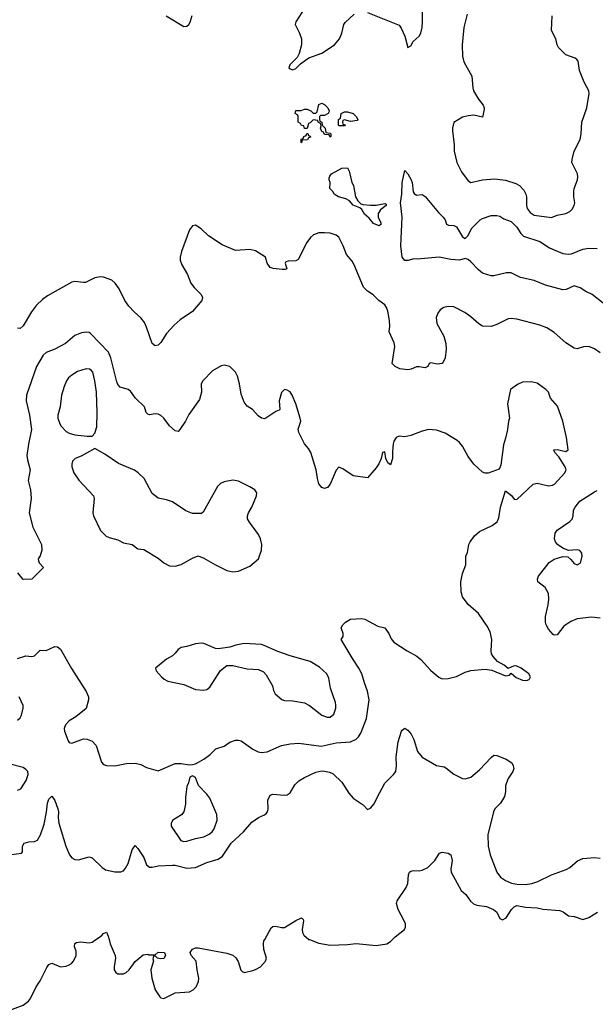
# Model space of a CAD drawing. Header units: inches. Extents: x 2001573 to 2220545, y 644482 to 846830.
# Tile 705 of 755: x 2173786 to 2177796, y 789549 to 796404. Entities that reach past the tile are written whole.
import ezdxf

# ---------------------------------------------------------------- set-up
doc = ezdxf.new("R2010")
doc.units = ezdxf.units.IN
doc.header["$MEASUREMENT"] = 0
doc.layers.add('C1778', color=7, linetype='Continuous')
doc.layers.add('C1779', color=7, linetype='Continuous')

msp = doc.modelspace()

# ---------------------------------------------------------------- linework, layer by layer
at = {"layer": 'C1778', "color": 5, "elevation": 320}
for points in [[(2173650, 789482), (2173810, 789542), (2173847, 789570), (2173862, 789590), (2173900.7, 789670), (2173928.4, 789711.6), (2173974.7, 789805.3), (2173990, 789826.8), (2174010, 789834.8), (2174070.7, 789810.7), (2174110, 789814), (2174130, 789822.8), (2174146.8, 789833.2), (2174161.2, 789850), (2174179.3, 789890), (2174180.2, 789920.2), (2174169, 789950), (2174170, 789972), (2174181.2, 789978.8), (2174210, 789984), (2174270, 789977.3), (2174290, 789982.8), (2174316.6, 790000)], [(2174409.5, 790000), (2174417.3, 789970), (2174450.4, 789890), (2174452.7, 789870), (2174443.8, 789810), (2174445.5, 789790), (2174454.8, 789770), (2174470, 789761.6), (2174510, 789761.6), (2174529, 789770), (2174549.2, 789790), (2174590, 789846), (2174645.6, 789894.4), (2174678, 789898), (2174686, 789894), (2174730, 789894), (2174750, 789911.3), (2174794, 789910), (2174802, 789890), (2174790, 789869), (2174764.7, 789864.7), (2174746, 789870), (2174730, 789886), (2174718, 789882), (2174714, 789866), (2174718, 789850), (2174700.5, 789790), (2174705.7, 789730), (2174730.3, 789650), (2174762, 789602), (2174770, 789594.4), (2174790, 789588.4), (2174870, 789629), (2174970, 789636.9), (2174995.6, 789650), (2175015.4, 789670), (2175032.9, 789707.1), (2175035.1, 789730), (2175022, 789790), (2175015.6, 789850), (2174980.9, 789890), (2174972.7, 789910), (2174990, 789934), (2175010, 789942), (2175030, 789943), (2175230, 789905.5), (2175270.4, 789890.3), (2175292.7, 789872.7), (2175307.9, 789847.9), (2175327.1, 789787.1), (2175336.9, 789776.9), (2175351.3, 789771.3), (2175410, 789784.9), (2175430, 789790.8), (2175464, 789810), (2175499.3, 789850), (2175506, 789870), (2175487, 789930), (2175483.6, 789970), (2175487.6, 789990), (2175493, 790000)], [(2175804.5, 790000), (2175870, 789973.8), (2175950, 789961.8), (2176070, 789965.2), (2176130, 789972.9), (2176270, 789959.6), (2176342.7, 789970), (2176370, 789987.4), (2176382.2, 790000)]]:
    msp.add_lwpolyline(points, dxfattribs=at)
at = {"layer": 'C1779', "color": 5}
for points, elevation in [([(2175773.3, 796486.7), (2175710.4, 796390), (2175706, 796370), (2175736.4, 796310), (2175748.6, 796270), (2175748.6, 796230), (2175733, 796170), (2175718.3, 796141.7), (2175668.4, 796090), (2175662, 796070), (2175670, 796061.3), (2175690, 796055.3), (2175710, 796064.4), (2175742, 796098), (2175776.6, 796123.4), (2175801.6, 796138.4), (2175890, 796171.2), (2175979.7, 796230), (2176013.5, 796270), (2176029.7, 796310), (2176043.5, 796370), (2176054.5, 796385.5), (2176117.3, 796442.7)], 340), ([(2176210, 796453.8), (2176430, 796365.3), (2176444.7, 796344.7), (2176470.3, 796290), (2176490, 796210.8), (2176510, 796222.8), (2176527, 796253), (2176569.4, 796290), (2176579.6, 796310), (2176589.7, 796350), (2176593, 796390), (2176592.3, 796490)], 340), ([(2176903.5, 796443.5), (2176879.3, 796350), (2176868.5, 796228.5), (2176870.5, 796150.5), (2176880.5, 796110), (2176936.3, 796010), (2176942, 795930), (2176947.3, 795910), (2176982.8, 795850), (2177014.8, 795810), (2177022.8, 795790), (2177022, 795778), (2177010, 795726), (2176950, 795739), (2176910, 795735.1), (2176870, 795726), (2176811, 795689), (2176800.7, 795650), (2176801.6, 795630), (2176812.1, 795532.1), (2176812, 795490), (2176830.5, 795410), (2176864.9, 795344.9), (2176910, 795282.4), (2176930, 795270.3), (2177011.3, 795288.7), (2177096.2, 795296.2), (2177170, 795285.9), (2177243.6, 795263.6), (2177267.2, 795250), (2177297.3, 795217.3), (2177312.9, 795190), (2177317.4, 795170), (2177316.8, 795110), (2177322.2, 795090), (2177341.7, 795061.7), (2177370, 795042.8), (2177490, 795026.7), (2177530, 795043.8), (2177590, 795055.5), (2177619, 795070), (2177635.9, 795084.1), (2177649.3, 795110), (2177652.7, 795130), (2177646.6, 795170), (2177646.6, 795210), (2177649.5, 795230), (2177671.8, 795290), (2177674, 795310), (2177671.6, 795331.6), (2177632.7, 795410), (2177635.1, 795430), (2177649.6, 795490), (2177689.6, 795570), (2177697.6, 795610), (2177702.9, 795690), (2177738, 795790), (2177754, 795890), (2177751.4, 795910), (2177719.6, 795970), (2177685.1, 796050), (2177676.2, 796116.2), (2177668.1, 796128.1), (2177655.5, 796135.5), (2177590, 796159.1), (2177538.9, 796210), (2177529.7, 796230), (2177521.6, 796270), (2177491.4, 796330), (2177495.3, 796430)], 340), ([(2174806, 796430), (2174930, 796356), (2174950, 796358.8), (2174964, 796370), (2174973.8, 796386.2), (2174987, 796433)], 340), ([(2177850, 794429.6), (2177775.3, 794490), (2177730, 794511.8), (2177690, 794537.6), (2177650, 794552.3), (2177594.2, 794525.8), (2177570, 794523.6), (2177450, 794555.1), (2177370, 794589.4), (2177275.3, 794610), (2177210, 794642.9), (2177177.1, 794642.9), (2177090, 794622), (2177070, 794622), (2177010, 794639.5), (2176982, 794662), (2176930, 794719), (2176910, 794735.3), (2176890, 794742), (2176850, 794729.2), (2176790, 794735.4), (2176708.9, 794751.1), (2176556, 794736), (2176530, 794739), (2176492, 794728), (2176470, 794727.8), (2176451.5, 794751.5), (2176442, 794830), (2176451.3, 795030), (2176439.1, 795130), (2176448.4, 795190), (2176449.9, 795270.1), (2176470, 795354.8), (2176490, 795331), (2176514, 795290), (2176520.5, 795270), (2176526.2, 795206.2), (2176533.2, 795193.2), (2176550, 795182.8), (2176590, 795187.7), (2176610, 795173.4), (2176703, 795063), (2176737.1, 795030), (2176750.4, 795010), (2176760.3, 794980.3), (2176772.8, 794972.8), (2176810, 794972), (2176830, 794961.6), (2176870, 794893.4), (2176890, 794882), (2176910, 794900.7), (2176934.5, 794950), (2176993.2, 795010), (2177010, 795020.5), (2177070, 795040.5), (2177110, 795042), (2177130, 795036.3), (2177158, 795018), (2177210, 795000.3), (2177250, 794959.6), (2177276.3, 794916.3), (2177296.4, 794896.4), (2177410, 794859.4), (2177476.3, 794816.3), (2177570, 794777), (2177607.8, 794772.2), (2177630, 794774.8), (2177710, 794807.6), (2177750, 794814.2), (2177810, 794810.2)], 320), ([(2177830, 794086), (2177790, 794113.3), (2177750, 794129.5), (2177712.8, 794127.2), (2177670, 794112.7), (2177650, 794117), (2177590, 794155.1), (2177510, 794226.3), (2177459.3, 794259.3), (2177410, 794277.4), (2177250, 794319.7), (2177210, 794324.2), (2177190, 794321.6), (2177110, 794281.6), (2177070, 794267.6), (2177010, 794271.5), (2176985.6, 794285.6), (2176930, 794335.6), (2176886.7, 794366.7), (2176810, 794404), (2176770, 794408.3), (2176740.2, 794399.8), (2176716.1, 794383.9), (2176698.6, 794361.5), (2176686.4, 794330), (2176692.2, 794290), (2176740.6, 794200.6), (2176754.4, 794150), (2176756.4, 794110), (2176750.6, 794050), (2176731, 794010), (2176693.7, 794006.3), (2176650, 794015.1), (2176638, 794010), (2176630.6, 793989.4), (2176610, 793980.9), (2176570, 793988), (2176550, 793986.6), (2176514, 793970), (2176490, 793966.3), (2176434.4, 793974.4), (2176401.2, 793990), (2176382, 794010), (2176399.3, 794130), (2176394.5, 794154.5), (2176360.7, 794230), (2176364.4, 794270), (2176362, 794310), (2176350, 794375.3), (2176340.8, 794400.8), (2176330, 794419.3), (2176289.2, 794450), (2176249.6, 794489.6), (2176210, 794514.5), (2176182, 794542), (2176116.4, 794696.4), (2176102, 794722), (2176062.7, 794770), (2176039.5, 794830), (2176010, 794889.3), (2175990, 794904.2), (2175950, 794918.9), (2175910, 794921.3), (2175870, 794919.7), (2175833.1, 794906.9), (2175811.8, 794888.2), (2175787.1, 794852.9), (2175725.8, 794734.2), (2175710, 794724.5), (2175656.8, 794723.2), (2175641.1, 794718.9), (2175634.8, 794710), (2175647.3, 794670), (2175635.1, 794664.9), (2175614.5, 794665.5), (2175551.8, 794671.8), (2175530, 794679), (2175509.3, 794710), (2175499.3, 794750), (2175430, 794794.7), (2175390, 794804.5), (2175290, 794798), (2175197.3, 794837.4), (2175100.5, 794900.5), (2175050, 794947.3), (2175010, 794972.7), (2174990, 794969.3), (2174970, 794941.2), (2174912.4, 794790), (2174903.1, 794750), (2174903.7, 794730), (2174916.7, 794696.7), (2174954.9, 794630), (2174979.1, 794570), (2175000.7, 794540.7), (2175050.8, 794490), (2175058.8, 794470), (2175054, 794450), (2174990, 794373.2), (2174905.1, 794314.9), (2174863.1, 794276.9), (2174810, 794219.3), (2174770, 794157.2), (2174750, 794139.3), (2174730, 794132.7), (2174710, 794149.2), (2174670, 794264), (2174654.9, 794294.9), (2174630, 794329.4), (2174582.7, 794370), (2174546.6, 794410), (2174519.5, 794450), (2174479.5, 794530), (2174452.3, 794570), (2174429, 794590), (2174370, 794611.8), (2174346.2, 794613.8), (2174310, 794606.6), (2174244.7, 794575.3), (2174230, 794573.6), (2174170, 794582.6), (2174150, 794576.9), (2173979, 794481), (2173944.1, 794455.9), (2173903.5, 794416.5), (2173869.3, 794370.7), (2173810, 794272), (2173790, 794254.5), (2173770, 794257)], 340), ([(2173770, 791956), (2173830, 791976), (2173870, 791971), (2173890, 791976), (2173930, 792014), (2173970, 792011.3), (2174030, 792041), (2174050, 792038.8), (2174070, 792020.7), (2174147.5, 791887.5), (2174250, 791727.7), (2174266.4, 791690), (2174266.4, 791670), (2174250, 791609), (2174178, 791550), (2174130, 791522.9), (2174105.3, 791494.7), (2174096.9, 791470), (2174098, 791450), (2174124, 791384), (2174130, 791370.8), (2174150, 791368.2), (2174230, 791397.4), (2174255.1, 791395.1), (2174290, 791381.1), (2174317.8, 791350), (2174356.1, 791236), (2174370, 791219.5), (2174390, 791211.7), (2174448.9, 791208.9), (2174530, 791225), (2174590, 791227.1), (2174630, 791219.6), (2174670, 791197.4), (2174750, 791175.5), (2174870, 791226.8), (2174910, 791226.8), (2174970, 791216), (2174990, 791218.8), (2175010, 791224), (2175070, 791255.5), (2175112.5, 791287.5), (2175151.5, 791328.5), (2175210, 791346.7), (2175250, 791373.4), (2175290, 791388.8), (2175310, 791388.8), (2175330, 791382.6), (2175410, 791324.9), (2175447.8, 791307.8), (2175470, 791303.2), (2175510, 791307.5), (2175610, 791350.2), (2175670, 791362.7), (2175730, 791366.5), (2175887.4, 791347.4), (2175990, 791369.4), (2176090, 791375.6), (2176130, 791394.4), (2176147.6, 791412.4), (2176162.2, 791437.7), (2176201.3, 791538.7), (2176220.4, 791670), (2176210, 791729.2), (2176187.1, 791787.2), (2176169.7, 791850), (2176149.7, 791890), (2176108.4, 791950), (2176025.2, 792090), (2176039, 792110), (2176039, 792130), (2176026.3, 792170), (2176036.9, 792190), (2176056.9, 792210), (2176090, 792230.2), (2176170, 792236), (2176190, 792230.8), (2176281.6, 792181.6), (2176330, 792170.8), (2176358.4, 792130), (2176373.5, 792093.5), (2176393.4, 792070), (2176484.9, 792010), (2176553.4, 791973.4), (2176580.3, 791950), (2176650, 791872.7), (2176705.9, 791825.8), (2176730, 791814.9), (2176770, 791817.1), (2176828.5, 791831.5), (2176890, 791861.3), (2176930, 791872.2), (2177030, 791882.6), (2177075.8, 791875.8), (2177170, 791836), (2177199, 791841), (2177210, 791854), (2177244.9, 791824.9), (2177290, 791804.9), (2177317.2, 791802.8), (2177335.3, 791810), (2177344, 791830), (2177333.2, 791850), (2177279.3, 791890), (2177250, 791902.9), (2177230, 791905.2), (2177190, 791886), (2177162, 791910), (2177114.8, 791934.8), (2177085.2, 791970), (2177072.7, 791990), (2177069.5, 792009.5), (2177075.6, 792090), (2177062.8, 792142.8), (2177042.3, 792182.3), (2176982.7, 792270), (2176910, 792333.2), (2176870, 792385.2), (2176862, 792422), (2176858.2, 792490), (2176870.7, 792549.3), (2176893.3, 792610), (2176893.2, 792670), (2176904.7, 792695.3), (2176915.1, 792750), (2176924.5, 792770), (2176954, 792810), (2176990, 792841.3), (2177078, 792882), (2177111.7, 792908.3), (2177123.6, 792936.4), (2177136, 793010), (2177170, 793124.7), (2177212.1, 793092.1), (2177230, 793066.8), (2177250, 793062.8), (2177363.7, 793170), (2177390, 793176.5), (2177470, 793159.2), (2177496.9, 793163.1), (2177512.6, 793170), (2177583, 793250), (2177593.5, 793270), (2177587.2, 793290), (2177541.6, 793361.6), (2177514.7, 793390), (2177507.6, 793410), (2177530, 793412.7), (2177590, 793398.4), (2177606.6, 793410), (2177595.9, 793495.9), (2177569.2, 793610), (2177532.7, 793712.7), (2177484.5, 793770), (2177469.4, 793810), (2177452.3, 793830), (2177390, 793874.5), (2177350, 793882.9), (2177290, 793879.5), (2177255.2, 793864.8), (2177206, 793830), (2177185.3, 793730), (2177198.8, 793630), (2177190.8, 793610), (2177184, 793550), (2177170.9, 793490.9), (2177155.9, 793444.1), (2177138, 793302), (2177126, 793274), (2177050, 793246), (2177030, 793246), (2177010, 793255.1), (2176949.5, 793310), (2176910, 793363.7), (2176870, 793434.5), (2176850, 793460.7), (2176833.6, 793473.6), (2176750, 793526), (2176690, 793545.6), (2176634, 793550), (2176590, 793539.5), (2176510, 793509.6), (2176470, 793500.7), (2176430, 793503.6), (2176410, 793495.1), (2176393.7, 793470), (2176389, 793451), (2176382.4, 793397.6), (2176382.4, 793350), (2176370, 793306), (2176350, 793318), (2176336.9, 793350), (2176330, 793395.3), (2176314, 793390), (2176304, 793350), (2176288.1, 793311.9), (2176270, 793284), (2176210, 793215.3), (2176110, 793229), (2176038, 793278), (2176010, 793288), (2175990, 793268.7), (2175948.2, 793170), (2175930, 793147.3), (2175910, 793140.7), (2175890, 793147.3), (2175870, 793173.2), (2175859.7, 793210), (2175851.2, 793270), (2175815.1, 793390), (2175799.1, 793419.1), (2175770, 793452), (2175731.3, 793530), (2175726.7, 793553.3), (2175743.7, 793610), (2175740.9, 793630), (2175709.3, 793730), (2175683.7, 793790), (2175670, 793812.7), (2175650, 793826), (2175630, 793829), (2175610, 793808), (2175594.8, 793750), (2175598, 793690), (2175594.4, 793685.6), (2175570, 793675.3), (2175494.4, 793625.6), (2175470, 793629), (2175446.8, 793646.8), (2175408.7, 793690), (2175370, 793714), (2175350, 793742), (2175330, 793798), (2175318, 793870), (2175303.2, 793923.2), (2175289.2, 793950), (2175249.5, 793989.5), (2175210, 793999.3), (2175190, 793995.1), (2175130, 793959.3), (2175061, 793890), (2175050.8, 793869.2), (2175053.4, 793810), (2175039.9, 793760.1), (2174963.4, 793656.6), (2174940.4, 793610), (2174902, 793550), (2174890, 793538), (2174870, 793542), (2174830, 793577), (2174790, 793629.5), (2174768.3, 793648.3), (2174750, 793657.6), (2174730, 793659.6), (2174690, 793652.3), (2174678.4, 793658.4), (2174667, 793670), (2174656.2, 793710), (2174592, 793770), (2174558.3, 793818.3), (2174542, 793830), (2174486.2, 793846.2), (2174470, 793864.5), (2174463, 793883), (2174420.2, 794050), (2174404.8, 794090), (2174279.5, 794219.5), (2174270, 794226), (2174250, 794229.6), (2174216.2, 794223.8), (2174170, 794205.1), (2174104.9, 794150), (2174030, 794109.7), (2173970, 794086.6), (2173950, 794069.6), (2173903.6, 793990), (2173832.9, 793790), (2173831.5, 793750), (2173854, 793650), (2173868.4, 793550), (2173846.7, 793450), (2173836.9, 793370), (2173840.2, 793340.2), (2173859, 793270), (2173844.6, 793195.4), (2173862.3, 793130), (2173866.5, 793070), (2173853, 792970), (2173878, 792870), (2173938, 792750), (2173939.3, 792710), (2173927.9, 792672.1), (2173916, 792650), (2173916.9, 792636.9), (2173922, 792622), (2173952, 792590), (2173870, 792508), (2173810, 792506), (2173772.9, 792552.9)], 360), ([(2177830, 792238), (2177770, 792244.2), (2177670, 792233.7), (2177625.7, 792214.3), (2177577.2, 792182.8), (2177530, 792122), (2177510, 792119), (2177502.7, 792122.7), (2177470, 792162), (2177454, 792190), (2177449.4, 792210), (2177449.6, 792250), (2177467.8, 792330), (2177471.8, 792370), (2177469.6, 792409.6), (2177446, 792450), (2177396, 792490), (2177392.3, 792510), (2177400.9, 792530), (2177474.2, 792625.8), (2177510, 792647.7), (2177570, 792667.7), (2177604.9, 792664.9), (2177626.6, 792646.6), (2177650, 792617.3), (2177670, 792608.2), (2177690, 792620.7), (2177695.6, 792630), (2177704.7, 792670), (2177702.9, 792690), (2177687.7, 792707.7), (2177670, 792713.3), (2177609.2, 792709.2), (2177570, 792725.2), (2177532.7, 792750), (2177518.4, 792770), (2177511.8, 792790), (2177517, 792830), (2177529.5, 792850), (2177618.4, 792910), (2177633.9, 792926.1), (2177641.3, 792950), (2177644.7, 792990), (2177654.7, 793010), (2177689, 793051), (2177790, 793117.6), (2177810, 793127.1)], 340), ([(2173770, 791528.4), (2173790, 791542.8), (2173798.2, 791561.8), (2173811.2, 791610), (2173809.6, 791630), (2173782.4, 791690)], 360), ([(2173730, 790592.7), (2173798, 790602), (2173805.2, 790610), (2173805.6, 790650), (2173817.2, 790670), (2173850, 790680.3), (2173890, 790683.1), (2173910, 790692.7), (2173930.8, 790729.2), (2173956, 790804), (2173972.9, 790887.1), (2173978.8, 790950), (2173990, 790977.1), (2174010, 790998.8), (2174030, 790967.3), (2174052.2, 790910), (2174057.6, 790890), (2174053.4, 790850), (2174059, 790810), (2174106.5, 790650), (2174132.4, 790590), (2174150, 790568.4), (2174170, 790557.1), (2174195.9, 790555.9), (2174270, 790574.9), (2174290, 790568), (2174360.7, 790500.7), (2174384.8, 790484.8), (2174450, 790470.4), (2174490, 790470.4), (2174510, 790479.3), (2174524.2, 790495.8), (2174541.6, 790530), (2174570, 790624.7), (2174590, 790654.8), (2174610, 790634), (2174650, 790570.4), (2174670, 790519.1), (2174690, 790503.8), (2174710, 790503.1), (2174750, 790512.9), (2174850, 790517.7), (2174870, 790517.3), (2174950, 790497.6), (2175010, 790501.8), (2175090, 790536.5), (2175170, 790560.3), (2175199, 790581), (2175258.8, 790670), (2175344.5, 790750), (2175403.3, 790816.7), (2175450, 790850.3), (2175492.2, 790867.7), (2175503, 790877), (2175512, 790890), (2175517, 790910), (2175515.1, 790970), (2175530, 791004.9), (2175550, 791012.7), (2175630, 791004.9), (2175650, 791007.7), (2175670, 791022), (2175702.7, 791077.3), (2175730, 791105.2), (2175770, 791129.1), (2175850, 791165.5), (2175890, 791174), (2175910, 791172.7), (2175945.1, 791165.1), (2175970, 791153), (2176030, 791096.3), (2176079, 791019), (2176110, 790984.9), (2176178, 790938), (2176210, 790904.7), (2176230, 790914), (2176256.1, 790943.9), (2176276.3, 790990), (2176330, 791087.7), (2176391.4, 791148.5), (2176407, 791170), (2176411.3, 791208.7), (2176408.1, 791271.9), (2176423.9, 791376.1), (2176446, 791450), (2176450, 791458), (2176470, 791470.7), (2176490, 791457.3), (2176513, 791430), (2176532.6, 791392.6), (2176557, 791310), (2176590, 791270.4), (2176690, 791212.4), (2176742.5, 791202.5), (2176755.9, 791195.9), (2176810.5, 791150.5), (2176870, 791120.7), (2176890, 791119.1), (2176930, 791130.7), (2176990, 791181.6), (2177070, 791268.2), (2177090, 791283), (2177110, 791282), (2177175.3, 791255.3), (2177214, 791230), (2177224.9, 791210), (2177227.7, 791190), (2177222, 791170), (2177190, 791121.2), (2177176.4, 791090), (2177170.4, 791070), (2177170.6, 791030), (2177163.4, 790996.6), (2177136.3, 790950), (2177097.1, 790910), (2177086.7, 790890), (2177046.7, 790730), (2177050.4, 790649.6), (2177064.4, 790590), (2177110.2, 790470), (2177134.7, 790434.7), (2177170, 790410.2), (2177213.1, 790393.1), (2177250, 790385.1), (2177310, 790383.9), (2177353.2, 790390), (2177396.5, 790403.5), (2177490, 790450.3), (2177592, 790488.1), (2177617.8, 790502.2), (2177673, 790547), (2177710, 790565.3), (2177790.4, 790570.4), (2177830, 790566)], 340), ([(2173770, 791040.3), (2173794.5, 791050), (2173831.6, 791108.4), (2173845.7, 791150), (2173842, 791170), (2173830, 791184.2), (2173810, 791197.3), (2173710, 791222.6)], 360), ([(2176382.2, 790000), (2176400.8, 790019.2), (2176467.8, 790070), (2176474.3, 790085.7), (2176473.2, 790110), (2176465.7, 790130), (2176422.3, 790210), (2176412.3, 790250), (2176416.8, 790270), (2176477.6, 790362.4), (2176490.9, 790390), (2176495.1, 790450), (2176502, 790470), (2176510, 790476.4), (2176530, 790480.3), (2176570, 790478.3), (2176590, 790482), (2176630, 790500.7), (2176679.1, 790550), (2176710, 790602.4), (2176730, 790607.7), (2176770, 790600.9), (2176789.1, 790589.1), (2176798.5, 790550), (2176790.4, 790490.4), (2176793, 790470), (2176862.6, 790342.6), (2176893.5, 790313.5), (2176927.8, 790267.8), (2176948.6, 790248.6), (2176970, 790239.7), (2177038.8, 790230), (2177086, 790210), (2177110.4, 790190), (2177130, 790147.3), (2177150, 790136.3), (2177175.6, 790150), (2177212.2, 790210), (2177230, 790227.7), (2177250, 790236.9), (2177310, 790225.8), (2177390, 790221.1), (2177430, 790211.2), (2177550, 790202.6), (2177572.8, 790192.8), (2177610, 790166), (2177650, 790159.3), (2177710, 790139.3), (2177750, 790152.4), (2177812.3, 790190)], 320), ([(2175493, 790000), (2175537.6, 790082.4), (2175548.9, 790091.1), (2175570, 790094.2), (2175610, 790082.8), (2175630, 790085), (2175710, 790132.9), (2175750, 790150.3), (2175759.9, 790139.9), (2175762.4, 790130), (2175754, 790070), (2175756.4, 790050), (2175766, 790030), (2175801.3, 790001.3), (2175804.5, 790000)], 320), ([(2174316.6, 790000), (2174355.1, 790024.9), (2174370, 790042), (2174390, 790052), (2174403.5, 790023.5), (2174409.5, 790000)], 320)]:
    msp.add_lwpolyline(points, dxfattribs=dict(at, elevation=elevation))
for points, elevation in [([(2175950, 795586), (2175942, 795602), (2175910, 795606), (2175902, 795622), (2175890, 795626), (2175882, 795650), (2175886, 795666), (2175882, 795682), (2175866, 795690), (2175862, 795702), (2175830, 795706), (2175810, 795686), (2175798, 795682), (2175790, 795646), (2175770, 795646), (2175766, 795666), (2175748.4, 795668.4), (2175742, 795682), (2175726, 795690), (2175726, 795730), (2175722, 795742), (2175706, 795750), (2175708.9, 795771.1), (2175747.3, 795772.7), (2175770, 795782), (2175790, 795782), (2175814, 795770), (2175830, 795754), (2175850, 795754), (2175858, 795762), (2175870, 795814), (2175890, 795822), (2175910.9, 795810.9), (2175932, 795790), (2175942, 795770), (2175939.6, 795760.4), (2175934, 795750), (2175910, 795738), (2175882, 795738), (2175874, 795730), (2175874, 795710), (2175878, 795698), (2175891.6, 795691.6), (2175894, 795670), (2175914, 795650), (2175918, 795618), (2175950, 795614), (2175954, 795610), (2175954, 795590)], 320), ([(2176090, 795695.3), (2176050, 795706), (2176038, 795702), (2176034, 795690), (2176038, 795678), (2176052.7, 795672.7), (2176050, 795666), (2176010, 795666), (2176006, 795670), (2176006, 795710), (2176022, 795718), (2176026, 795750), (2176050, 795762), (2176070, 795762), (2176110, 795751), (2176131.3, 795730), (2176142, 795710), (2176138, 795702)], 320), ([(2175750, 795546), (2175746, 795550), (2175747.3, 795572.7), (2175762, 795578), (2175766, 795590), (2175782, 795598), (2175787.3, 795612.7), (2175792.7, 795612.7), (2175798, 795598), (2175810, 795594), (2175812.7, 795587.3), (2175798, 795582), (2175791.6, 795568.4), (2175754, 795566)], 320), ([(2176230, 795113.4), (2176270, 795114), (2176330, 795124.7), (2176338.8, 795118.8), (2176338.8, 795110), (2176299.5, 795080.5), (2176284.4, 795055.6), (2176283, 795030), (2176302.8, 794990), (2176302, 794978), (2176290, 794969.5), (2176250, 794985.1), (2176221.5, 795021.5), (2176189.3, 795050), (2176170, 795082), (2176155.3, 795095.3), (2176110, 795114), (2176084.1, 795144.1), (2176057.5, 795157.5), (2176008, 795170), (2175978, 795190), (2175970, 795206), (2175946, 795230), (2175948, 795270), (2175942, 795290), (2175943.1, 795303.1), (2175945.6, 795314.4), (2175958, 795330), (2176030, 795371.3), (2176070, 795374), (2176082, 795350), (2176101, 795270), (2176110.7, 795250), (2176126, 795170), (2176142, 795142), (2176162, 795122), (2176176.9, 795116.9)], 320), ([(2174250, 793973.1), (2174190, 793954), (2174148.4, 793930), (2174125.7, 793910), (2174113.1, 793890), (2174094.9, 793850), (2174076.5, 793790), (2174067.6, 793710), (2174051.7, 793650), (2174052, 793630), (2174064.9, 793590), (2174074.8, 793574.8), (2174110, 793537.6), (2174130, 793525.7), (2174170, 793513.7), (2174256.5, 793503.5), (2174290, 793504.7), (2174310, 793524.7), (2174323, 793570), (2174325.7, 793670), (2174320.7, 793810), (2174309.8, 793890.2), (2174294.7, 793950), (2174284.2, 793964.2), (2174271.8, 793971.8)], 380), ([(2174310, 793419), (2174214.4, 793365.6), (2174171.9, 793348.2), (2174154.9, 793330), (2174148.8, 793310), (2174150.3, 793290), (2174164.2, 793250), (2174199.2, 793199.2), (2174300.4, 793090), (2174304.9, 793070), (2174295.5, 792970), (2174299.3, 792950), (2174348.7, 792848.7), (2174388.7, 792808.7), (2174410, 792798), (2174470, 792783), (2174510, 792762), (2174570, 792750.7), (2174610, 792721), (2174650, 792714.8), (2174750, 792654.8), (2174790, 792622.8), (2174830, 792602), (2174870, 792599.1), (2174910, 792610.6), (2174990, 792654.4), (2175030, 792670.4), (2175070, 792655.5), (2175150, 792608), (2175228.5, 792568.5), (2175270, 792559.3), (2175310, 792564.4), (2175390, 792600.4), (2175449.4, 792650), (2175469.6, 792710.4), (2175472.6, 792750), (2175464.2, 792790), (2175450, 792819.3), (2175386.2, 792906.2), (2175374, 792930), (2175373.6, 792950), (2175379.6, 792970), (2175403, 793010), (2175436.2, 793090), (2175438, 793110), (2175424, 793130), (2175390, 793152), (2175310, 793192), (2175270, 793198), (2175210, 793187), (2175185.1, 793174.9), (2175165.1, 793154.9), (2175065.5, 792974.5), (2175052.6, 792967.4), (2175034.8, 792965.2), (2174990, 792966.6), (2174943.7, 792983.7), (2174850, 793047.1), (2174810, 793061.3), (2174750, 793072.3), (2174710, 793106), (2174652.3, 793210), (2174612.7, 793250), (2174586.9, 793266.9), (2174474.3, 793314.3), (2174379.4, 793379.4)], 380), ([(2175050, 792063.7), (2175010, 792058), (2174950, 792039.5), (2174910, 792034), (2174890, 792019.5), (2174870, 791992.7), (2174850, 791975.1), (2174808.6, 791951.4), (2174731.3, 791890), (2174738, 791870), (2174774.8, 791830), (2174792.5, 791812.5), (2174818, 791798), (2174930, 791775.8), (2175010, 791741.6), (2175070, 791736.3), (2175090, 791740.7), (2175110, 791757.3), (2175185.8, 791874.2), (2175230, 791907.3), (2175270, 791908.2), (2175370, 791884.4), (2175450, 791880.5), (2175484.4, 791864.4), (2175503.8, 791843.8), (2175546.4, 791766.4), (2175554.4, 791734.4), (2175566.8, 791710), (2175612.3, 791672.3), (2175630, 791663.8), (2175690, 791663.1), (2175770, 791647.4), (2175805.5, 791630), (2175890, 791561.6), (2175927.7, 791547.7), (2175950, 791548.8), (2175975.1, 791570), (2175987.6, 791610), (2175987.5, 791632.5), (2175986, 791650), (2175952.4, 791750), (2175940.5, 791820.5), (2175926.6, 791850), (2175875.6, 791895.6), (2175810, 791935.6), (2175670, 791975.1), (2175585.3, 792005.3), (2175490, 792047.8), (2175470, 792053.3), (2175350, 792060.7), (2175292, 792050), (2175250, 792036), (2175170, 792024), (2175150, 792025.2), (2175070, 792060.9)], 380), ([(2174990, 791139), (2174972, 791130), (2174962, 791090), (2174950, 791066), (2174941, 790990), (2174942, 790942), (2174930.7, 790890), (2174912.8, 790867.2), (2174853.4, 790830), (2174842.4, 790810), (2174840.4, 790790), (2174908.6, 790690), (2174930, 790681.7), (2174950, 790684), (2175010, 790704.1), (2175070, 790714.8), (2175106.4, 790733.6), (2175126.8, 790750), (2175141.6, 790770), (2175162.8, 790830), (2175158.5, 790870), (2175110, 790984), (2175090, 791012), (2175031.9, 791071.9), (2175010, 791128)], 360)]:
    msp.add_lwpolyline(points, close=True, dxfattribs=dict(at, elevation=elevation))

doc.saveas('drawing.dxf')
